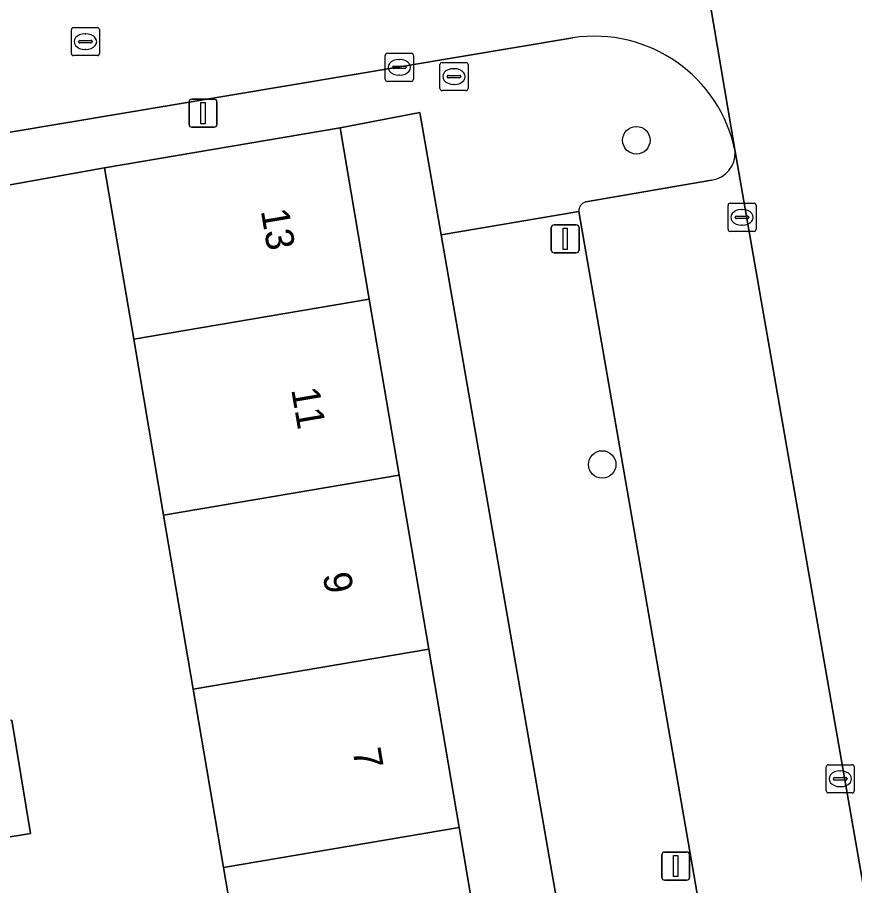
# Model space of a CAD drawing. Extents: x 162879 to 165540, y 384011 to 385181.
# Drawn here: x 164513.89 to 164543.72, y 384469.22 to 384500.16 of the extents above; entities that cross this region are included whole.
import ezdxf

# ---------------------------------------------------------------- set-up
doc = ezdxf.new("R2010")
doc.units = 0
for name, color, linetype in [('IMGEO_Boom', 7, 'Continuous'), ('IMGEO_Brandkraan', 7, 'Continuous'), ('IMGEO_Erf', 7, 'Continuous'), ('IMGEO_Kolk', 7, 'Continuous'), ('IMGEO_Lichtmast', 7, 'Continuous'), ('IMGEO_Pand', 7, 'Continuous'), ('IMGEO_Pand_nummerreeks', 7, 'Continuous'), ('IMGEO_Parkeervlak_open', 7, 'Continuous'), ('IMGEO_Rijbaan_lokaal_open', 7, 'Continuous'), ('IMGEO_Rioolput', 7, 'Continuous'), ('IMGEO_Voetpad_open', 7, 'Continuous')]:
    doc.layers.add(name, color=color, linetype=linetype)

msp = doc.modelspace()

# ---------------------------------------------------------------- linework, layer by layer
at = {"layer": 'IMGEO_Boom'}
for centre in [(164535.941, 384495.781), (164534.727, 384484.229)]:
    msp.add_circle(centre, 0.489, dxfattribs=at)
at = {"layer": 'IMGEO_Brandkraan'}
for p, q in [((164528.944, 384497.627), (164528.944, 384498.479)), ((164529.019, 384498.553), (164529.871, 384498.553)), ((164529.945, 384498.479), (164529.945, 384497.627)), ((164529.246, 384498.096), (164529.644, 384498.096)), ((164529.432, 384498.333), (164529.457, 384498.333)), ((164529.203, 384498.047), (164529.203, 384498.059)), ((164529.641, 384498.01), (164529.243, 384498.01)), ((164529.455, 384497.773), (164529.43, 384497.773)), ((164529.687, 384498.059), (164529.687, 384498.047)), ((164529.871, 384497.553), (164529.019, 384497.553))]:
    msp.add_line(p, q, dxfattribs=at)
for points in [[(164528.944, 384497.627), (164528.944, 384498.479)], [(164529.019, 384498.553), (164529.871, 384498.553)], [(164529.945, 384498.479), (164529.945, 384497.627)], [(164529.871, 384497.553), (164529.019, 384497.553)]]:
    msp.add_lwpolyline(points, dxfattribs=at)
for centre, radius, start, end in [((164529.021, 384498.477), 0.0765, 91.552, 178.448), ((164529.021, 384498.477), 0.0765, 91.552, 178.448), ((164529.869, 384498.477), 0.0765, 1.552, 88.448), ((164529.869, 384498.477), 0.0765, 1.552, 88.448), ((164529.243, 384498.056), 0.0403, 85.8775, 175.7526), ((164529.648, 384498.058), 0.0386, 1.7309, 96.639), ((164529.24, 384498.046), 0.0366, 178.938, 274.7102), ((164529.644, 384498.053), 0.043, 264.8664, 352.4533), ((164529.021, 384497.629), 0.0765, 181.552, 268.448), ((164529.021, 384497.629), 0.0765, 181.552, 268.448), ((164529.869, 384497.629), 0.0765, 271.552, 358.448), ((164529.869, 384497.629), 0.0765, 271.552, 358.448)]:
    msp.add_arc(centre, radius, start, end, dxfattribs=at)
for centre, major_axis, ratio, start_param, end_param in [((164529.431, 384498.053), (-0.387, 0.002), 0.722429, 4.712389, 7.853982), ((164529.456, 384498.053), (-0.39, 0.002), 0.717154, 1.570796, 4.712389)]:
    msp.add_ellipse(centre, major_axis=major_axis, ratio=ratio, start_param=start_param, end_param=end_param, dxfattribs=at)
at = {"layer": 'IMGEO_Erf'}
msp.add_lwpolyline([(164528.991, 384492.407), (164528.234, 384496.769), (164525.387, 384496.227), (164526.425, 384490.121), (164527.491, 384483.852), (164528.547, 384477.641), (164529.628, 384471.287), (164530.668, 384465.17), (164531.729, 384458.929), (164532.836, 384452.421), (164535.845, 384452.933)], close=True, dxfattribs=at)
for points in [[(164512.152, 384465.54), (164515.263, 384466.05), (164515.821, 384462.646), (164516.485, 384458.6), (164513.587, 384458.125), (164514.374, 384453.322), (164517.313, 384453.82), (164517.976, 384449.904), (164524.448, 384450.995), (164523.341, 384457.503), (164522.28, 384463.744), (164521.24, 384469.861), (164520.159, 384476.215), (164519.103, 384482.426), (164518.037, 384488.695), (164517.837, 384489.871), (164516.999, 384494.8), (164513.897, 384494.241), (164507.689, 384493.121)], [(164513.7, 384475.117), (164514.364, 384471.071), (164511.253, 384470.561)]]:
    msp.add_lwpolyline(points, dxfattribs=at)
at = {"layer": 'IMGEO_Kolk'}
for p, q in [((164526.997, 384497.956), (164526.997, 384498.808)), ((164527.072, 384498.882), (164527.924, 384498.882)), ((164527.998, 384498.808), (164527.998, 384497.956)), ((164527.256, 384498.376), (164527.256, 384498.388)), ((164527.299, 384498.425), (164527.697, 384498.425)), ((164527.485, 384498.662), (164527.51, 384498.662)), ((164527.74, 384498.388), (164527.74, 384498.376)), ((164527.694, 384498.339), (164527.296, 384498.339)), ((164527.508, 384498.102), (164527.483, 384498.102)), ((164527.924, 384497.882), (164527.072, 384497.882)), ((164539.206, 384492.61), (164539.206, 384493.462)), ((164539.281, 384493.536), (164540.133, 384493.536)), ((164540.207, 384493.462), (164540.207, 384492.61)), ((164539.694, 384493.316), (164539.719, 384493.316)), ((164539.465, 384493.03), (164539.465, 384493.042)), ((164539.903, 384492.993), (164539.505, 384492.993)), ((164539.508, 384493.079), (164539.906, 384493.079)), ((164539.949, 384493.042), (164539.949, 384493.03)), ((164540.133, 384492.536), (164539.281, 384492.536)), ((164539.717, 384492.756), (164539.692, 384492.756)), ((164542.704, 384472.599), (164542.704, 384473.451)), ((164542.779, 384473.525), (164543.631, 384473.525)), ((164543.705, 384473.451), (164543.705, 384472.599)), ((164542.963, 384473.019), (164542.963, 384473.031)), ((164543.006, 384473.068), (164543.404, 384473.068)), ((164543.192, 384473.305), (164543.217, 384473.305)), ((164543.447, 384473.031), (164543.447, 384473.019)), ((164543.401, 384472.982), (164543.003, 384472.982)), ((164543.215, 384472.745), (164543.19, 384472.745)), ((164543.631, 384472.525), (164542.779, 384472.525))]:
    msp.add_line(p, q, dxfattribs=at)
for points in [[(164526.997, 384497.956), (164526.997, 384498.808)], [(164527.072, 384498.882), (164527.924, 384498.882)], [(164527.998, 384498.808), (164527.998, 384497.956)], [(164527.924, 384497.882), (164527.072, 384497.882)], [(164539.206, 384492.61), (164539.206, 384493.462)], [(164539.281, 384493.536), (164540.133, 384493.536)], [(164540.207, 384493.462), (164540.207, 384492.61)], [(164540.133, 384492.536), (164539.281, 384492.536)], [(164542.704, 384472.599), (164542.704, 384473.451)], [(164542.779, 384473.525), (164543.631, 384473.525)], [(164543.705, 384473.451), (164543.705, 384472.599)], [(164543.631, 384472.525), (164542.779, 384472.525)]]:
    msp.add_lwpolyline(points, dxfattribs=at)
for centre, radius, start, end in [((164527.074, 384498.806), 0.0765, 91.552, 178.448), ((164527.074, 384498.806), 0.0765, 91.552, 178.448), ((164527.922, 384498.806), 0.0765, 1.552, 88.448), ((164527.922, 384498.806), 0.0765, 1.552, 88.448), ((164527.296, 384498.385), 0.0403, 85.8775, 175.7526), ((164527.701, 384498.387), 0.0386, 1.7309, 96.639), ((164527.293, 384498.375), 0.0366, 178.938, 274.7102), ((164527.697, 384498.382), 0.043, 264.8664, 352.4533), ((164527.074, 384497.958), 0.0765, 181.552, 268.448), ((164527.074, 384497.958), 0.0765, 181.552, 268.448), ((164527.922, 384497.958), 0.0765, 271.552, 358.448), ((164527.922, 384497.958), 0.0765, 271.552, 358.448), ((164539.283, 384493.46), 0.0765, 91.552, 178.448), ((164539.283, 384493.46), 0.0765, 91.552, 178.448), ((164540.131, 384493.46), 0.0765, 1.552, 88.448), ((164540.131, 384493.46), 0.0765, 1.552, 88.448), ((164539.505, 384493.039), 0.0403, 85.8775, 175.7526), ((164539.502, 384493.029), 0.0366, 178.938, 274.7102), ((164539.906, 384493.036), 0.043, 264.8664, 352.4533), ((164539.91, 384493.041), 0.0386, 1.7309, 96.639), ((164539.283, 384492.612), 0.0765, 181.552, 268.448), ((164539.283, 384492.612), 0.0765, 181.552, 268.448), ((164540.131, 384492.612), 0.0765, 271.552, 358.448), ((164540.131, 384492.612), 0.0765, 271.552, 358.448), ((164542.781, 384473.449), 0.0765, 91.552, 178.448), ((164542.781, 384473.449), 0.0765, 91.552, 178.448), ((164543.629, 384473.449), 0.0765, 1.552, 88.448), ((164543.629, 384473.449), 0.0765, 1.552, 88.448), ((164543.003, 384473.028), 0.0403, 85.8775, 175.7526), ((164543, 384473.018), 0.0366, 178.938, 274.7102), ((164543.404, 384473.025), 0.043, 264.8664, 352.4533), ((164543.408, 384473.03), 0.0386, 1.7309, 96.639), ((164542.781, 384472.601), 0.0765, 181.552, 268.448), ((164542.781, 384472.601), 0.0765, 181.552, 268.448), ((164543.629, 384472.601), 0.0765, 271.552, 358.448), ((164543.629, 384472.601), 0.0765, 271.552, 358.448)]:
    msp.add_arc(centre, radius, start, end, dxfattribs=at)
for centre, major_axis, ratio, start_param, end_param in [((164527.484, 384498.382), (-0.387, 0.002), 0.722429, 4.712389, 7.853982), ((164527.509, 384498.382), (-0.39, 0.002), 0.717154, 1.570796, 4.712389), ((164539.693, 384493.036), (-0.387, 0.002), 0.722429, 4.712389, 7.853982), ((164539.718, 384493.036), (-0.39, 0.002), 0.717154, 1.570796, 4.712389), ((164543.191, 384473.025), (-0.387, 0.002), 0.722429, 4.712389, 7.853982), ((164543.216, 384473.025), (-0.39, 0.002), 0.717154, 1.570796, 4.712389)]:
    msp.add_ellipse(centre, major_axis=major_axis, ratio=ratio, start_param=start_param, end_param=end_param, dxfattribs=at)
at = {"layer": 'IMGEO_Lichtmast'}
for p, q in [((164520.01, 384496.348), (164520.01, 384497.148)), ((164520.01, 384497.148), (164520.01, 384496.348)), ((164520.11, 384497.248), (164520.9, 384497.248)), ((164520.9, 384497.248), (164520.11, 384497.248)), ((164521, 384497.148), (164521, 384496.348)), ((164521, 384496.348), (164521, 384497.148)), ((164520.9, 384496.248), (164520.11, 384496.248)), ((164520.11, 384496.248), (164520.9, 384496.248)), ((164532.911, 384491.87), (164532.911, 384492.67)), ((164532.911, 384492.67), (164532.911, 384491.87)), ((164533.011, 384492.77), (164533.801, 384492.77)), ((164533.801, 384492.77), (164533.011, 384492.77)), ((164533.901, 384492.67), (164533.901, 384491.87)), ((164533.901, 384491.87), (164533.901, 384492.67)), ((164533.801, 384491.77), (164533.011, 384491.77)), ((164533.011, 384491.77), (164533.801, 384491.77)), ((164536.848, 384469.513), (164536.848, 384470.313)), ((164536.848, 384470.313), (164536.848, 384469.513)), ((164536.948, 384470.413), (164537.738, 384470.413)), ((164537.738, 384470.413), (164536.948, 384470.413)), ((164537.838, 384470.313), (164537.838, 384469.513)), ((164537.838, 384469.513), (164537.838, 384470.313)), ((164537.738, 384469.413), (164536.948, 384469.413)), ((164536.948, 384469.413), (164537.738, 384469.413))]:
    msp.add_line(p, q, dxfattribs=at)
for points in [[(164520.43, 384497.123), (164520.58, 384497.123), (164520.58, 384496.373), (164520.43, 384496.373), (164520.43, 384497.123)], [(164533.331, 384492.645), (164533.481, 384492.645), (164533.481, 384491.895), (164533.331, 384491.895), (164533.331, 384492.645)], [(164537.268, 384470.288), (164537.418, 384470.288), (164537.418, 384469.538), (164537.268, 384469.538), (164537.268, 384470.288)]]:
    msp.add_lwpolyline(points, dxfattribs=at)
for centre, start, end in [((164520.11, 384497.148), 90, 180), ((164520.11, 384497.148), 90, 180), ((164520.9, 384497.148), 0, 90), ((164520.9, 384497.148), 360, 90), ((164520.11, 384496.348), 180, 270), ((164520.11, 384496.348), 180, 270), ((164520.9, 384496.348), 270, 0), ((164520.9, 384496.348), 270, 0), ((164533.011, 384492.67), 90, 180), ((164533.011, 384492.67), 90, 180), ((164533.801, 384492.67), 0, 90), ((164533.801, 384492.67), 360, 90), ((164533.011, 384491.87), 180, 270), ((164533.011, 384491.87), 180, 270), ((164533.801, 384491.87), 270, 0), ((164533.801, 384491.87), 270, 0), ((164536.948, 384470.313), 90, 180), ((164536.948, 384470.313), 90, 180), ((164537.738, 384470.313), 0, 90), ((164537.738, 384470.313), 360, 90), ((164536.948, 384469.513), 180, 270), ((164536.948, 384469.513), 180, 270), ((164537.738, 384469.513), 270, 0), ((164537.738, 384469.513), 270, 0)]:
    msp.add_arc(centre, 0.1, start, end, dxfattribs=at)
at = {"layer": 'IMGEO_Pand'}
for points in [[(164526.425, 384490.121), (164525.387, 384496.227), (164516.999, 384494.8), (164517.837, 384489.871), (164518.037, 384488.695)], [(164526.425, 384490.121), (164518.037, 384488.695), (164519.103, 384482.426), (164527.491, 384483.852)], [(164519.103, 384482.426), (164520.159, 384476.215), (164528.547, 384477.641), (164527.491, 384483.852)], [(164529.628, 384471.287), (164528.547, 384477.641), (164520.159, 384476.215), (164521.24, 384469.861)], [(164510.592, 384474.589), (164511.253, 384470.561), (164514.364, 384471.071), (164513.7, 384475.117)], [(164522.28, 384463.744), (164530.668, 384465.17), (164529.628, 384471.287), (164521.24, 384469.861)]]:
    msp.add_lwpolyline(points, close=True, dxfattribs=at)
at = {"layer": 'IMGEO_Parkeervlak_open'}
for points in [[(164546.428, 384455.429), (164539.461, 384495.38)], [(164538.623, 384494.363), (164534.147, 384493.587)], [(164533.891, 384493.244), (164540.425, 384455.578)]]:
    msp.add_lwpolyline(points, dxfattribs=at)
for centre, radius, start, end in [((164538.491, 384495.326), 0.972, 277.8118, 3.2117), ((164534.224, 384493.262), 0.334, 103.3513, 183.1767)]:
    msp.add_arc(centre, radius, start, end, dxfattribs=at)
at = {"layer": 'IMGEO_Rijbaan_lokaal_open'}
for points in [[(164517.328, 384515.087), (164516.794, 384518.043), (164516.26, 384520.999), (164515.727, 384523.956), (164515.225, 384526.736), (164508.283, 384525.564), (164508.792, 384522.744), (164509.327, 384519.78), (164509.862, 384516.816), (164510.397, 384513.852), (164510.932, 384510.888), (164511.468, 384507.924), (164512.003, 384504.959), (164512.538, 384501.995), (164512.898, 384500), (164513.062, 384499.029), (164513.562, 384496.059), (164533.681, 384499.431)], [(164585.226, 384508.657), (164584.395, 384513.443), (164570.226, 384510.932), (164537.797, 384505.22), (164539.461, 384495.38), (164546.428, 384455.429), (164547.071, 384451.869), (164551.842, 384452.691), (164544.407, 384495.277)], [(164539.461, 384495.38), (164537.797, 384505.22), (164530.581, 384503.949), (164529.594, 384502.482)]]:
    msp.add_lwpolyline(points, dxfattribs=at)
msp.add_arc((164534.448, 384494.376), 5.113, 11.3247, 98.6248, dxfattribs=at)
at = {"layer": 'IMGEO_Rioolput'}
for p, q in [((164515.816, 384498.872), (164515.816, 384499.724)), ((164515.891, 384499.798), (164516.743, 384499.798)), ((164516.817, 384499.724), (164516.817, 384498.872)), ((164516.118, 384499.341), (164516.516, 384499.341)), ((164516.304, 384499.578), (164516.329, 384499.578)), ((164516.075, 384499.292), (164516.075, 384499.304)), ((164516.513, 384499.255), (164516.115, 384499.255)), ((164516.327, 384499.018), (164516.302, 384499.018)), ((164516.559, 384499.304), (164516.559, 384499.292)), ((164516.743, 384498.798), (164515.891, 384498.798))]:
    msp.add_line(p, q, dxfattribs=at)
for points in [[(164515.816, 384498.872), (164515.816, 384499.724)], [(164515.891, 384499.798), (164516.743, 384499.798)], [(164516.817, 384499.724), (164516.817, 384498.872)], [(164516.743, 384498.798), (164515.891, 384498.798)]]:
    msp.add_lwpolyline(points, dxfattribs=at)
for centre, radius, start, end in [((164515.893, 384499.722), 0.0765, 91.552, 178.448), ((164515.893, 384499.722), 0.0765, 91.552, 178.448), ((164516.741, 384499.722), 0.0765, 1.552, 88.448), ((164516.741, 384499.722), 0.0765, 1.552, 88.448), ((164516.115, 384499.301), 0.0403, 85.8775, 175.7526), ((164516.52, 384499.303), 0.0386, 1.7309, 96.639), ((164516.112, 384499.291), 0.0366, 178.938, 274.7102), ((164516.516, 384499.298), 0.043, 264.8664, 352.4533), ((164515.893, 384498.874), 0.0765, 181.552, 268.448), ((164515.893, 384498.874), 0.0765, 181.552, 268.448), ((164516.741, 384498.874), 0.0765, 271.552, 358.448), ((164516.741, 384498.874), 0.0765, 271.552, 358.448)]:
    msp.add_arc(centre, radius, start, end, dxfattribs=at)
for centre, major_axis, ratio, start_param, end_param in [((164516.303, 384499.298), (-0.387, 0.002), 0.722429, 4.712389, 7.853982), ((164516.328, 384499.298), (-0.39, 0.002), 0.717154, 1.570796, 4.712389)]:
    msp.add_ellipse(centre, major_axis=major_axis, ratio=ratio, start_param=start_param, end_param=end_param, dxfattribs=at)
at = {"layer": 'IMGEO_Voetpad_open'}
for points in [[(164533.681, 384499.431), (164513.562, 384496.059), (164507.404, 384494.971), (164507.689, 384493.121), (164513.897, 384494.241), (164516.999, 384494.8), (164525.387, 384496.227), (164528.234, 384496.769), (164528.991, 384492.407), (164533.891, 384493.244)], [(164534.147, 384493.587), (164538.623, 384494.363)], [(164533.891, 384493.244), (164528.991, 384492.407), (164535.845, 384452.933), (164536.108, 384451.416), (164538.323, 384451.792), (164539.726, 384452.043), (164543.289, 384452.68), (164543.838, 384452.778), (164545.419, 384443.821), (164547.124, 384434.041), (164548.038, 384428.982), (164550.95, 384429.471), (164550.794, 384430.409), (164547.653, 384448.429), (164547.071, 384451.869), (164546.428, 384455.429)], [(164540.425, 384455.578), (164533.891, 384493.244)]]:
    msp.add_lwpolyline(points, dxfattribs=at)
for centre, radius, start, end in [((164534.448, 384494.376), 5.113, 11.3247, 98.6248), ((164538.491, 384495.326), 0.972, 277.8118, 3.2117), ((164534.224, 384493.262), 0.334, 103.3513, 183.1767)]:
    msp.add_arc(centre, radius, start, end, dxfattribs=at)

# ---------------------------------------------------------------- texts
at = {"layer": 'IMGEO_Pand_nummerreeks'}
for s, p in [('13', (164522.562, 384493.273)), ('11', (164523.645, 384486.903)), ('9', (164524.767, 384480.304)), ('7', (164525.832, 384474.046))]:
    msp.add_text(s, height=1, rotation=279.6506, dxfattribs=at).set_placement(p)

doc.saveas('drawing.dxf')
